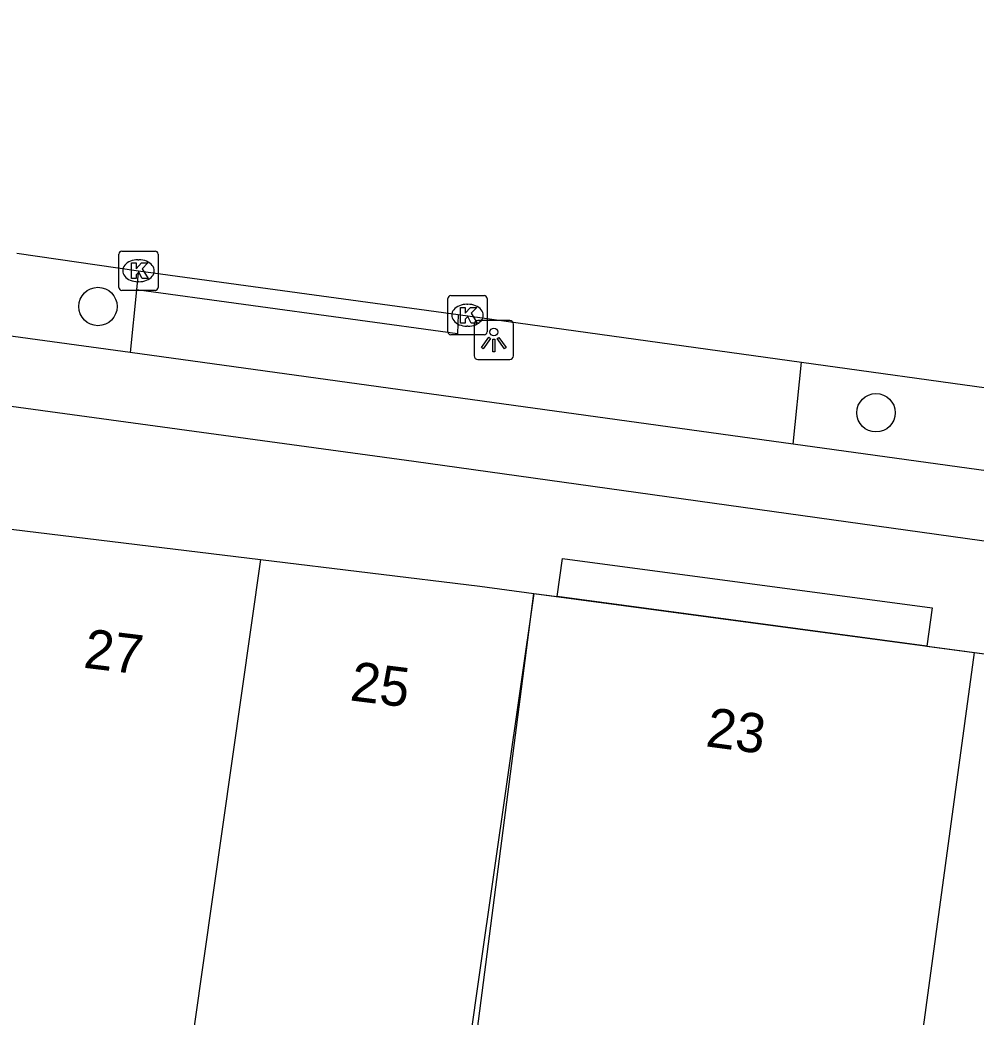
# Model space of a CAD drawing. Extents: x 160664 to 161506, y 382245 to 383288.
# Drawn here: x 160988.28 to 161012.63, y 383228.38 to 383253.78 of the extents above; entities that cross this region are included whole.
import ezdxf

# ---------------------------------------------------------------- set-up
doc = ezdxf.new("R2010")
doc.units = 0
for name, color, linetype in [('IMGEO_Berm_open', 7, 'Continuous'), ('IMGEO_Boom', 7, 'Continuous'), ('IMGEO_Fietspad_gesloten', 7, 'Continuous'), ('IMGEO_Kolk', 7, 'Continuous'), ('IMGEO_Lichtpunt', 7, 'Continuous'), ('IMGEO_Pand', 7, 'Continuous'), ('IMGEO_Pand_nummerreeks', 7, 'Continuous'), ('IMGEO_Pand_vergunning_verleend', 7, 'Continuous'), ('IMGEO_Rijbaan_lokaal_gesloten', 7, 'Continuous'), ('IMGEO_Voetpad_open', 7, 'Continuous')]:
    doc.layers.add(name, color=color, linetype=linetype)

msp = doc.modelspace()

# ---------------------------------------------------------------- linework, layer by layer
at = {"layer": 'IMGEO_Berm_open'}
for points in [[(160991.255, 383246.905), (160991.087, 383245.306)], [(161007.978, 383242.975), (161008.184, 383245.068)]]:
    msp.add_lwpolyline(points, dxfattribs=at)
at = {"layer": 'IMGEO_Boom'}
for centre in [(160990.27, 383246.482), (161010.085, 383243.774)]:
    msp.add_circle(centre, 0.489, dxfattribs=at)
at = {"layer": 'IMGEO_Fietspad_gesloten'}
for points in [[(161054.596, 383234.67), (160998.315, 383242.532), (160977.609, 383245.36), (160972.356, 383246.078), (160915.937, 383253.784)], [(160991.087, 383245.306), (160987.927, 383245.742)], [(161007.978, 383242.975), (160991.087, 383245.306)], [(161012.954, 383242.288), (161007.978, 383242.975)]]:
    msp.add_lwpolyline(points, dxfattribs=at)
at = {"layer": 'IMGEO_Kolk'}
for p, q in [((160990.801, 383246.967), (160990.801, 383247.819)), ((160990.876, 383247.893), (160991.728, 383247.893)), ((160991.802, 383247.819), (160991.802, 383246.967)), ((160991.289, 383247.673), (160991.314, 383247.673)), ((160991.312, 383247.113), (160991.287, 383247.113)), ((160991.728, 383246.893), (160990.876, 383246.893)), ((160999.18, 383245.834), (160999.18, 383246.686)), ((160999.255, 383246.76), (161000.107, 383246.76)), ((161000.181, 383246.686), (161000.181, 383245.834)), ((160999.668, 383246.54), (160999.693, 383246.54)), ((160999.691, 383245.98), (160999.666, 383245.98)), ((161000.107, 383245.76), (160999.255, 383245.76))]:
    msp.add_line(p, q, dxfattribs=at)
for points in [[(160990.801, 383246.967), (160990.801, 383247.819)], [(160990.876, 383247.893), (160991.728, 383247.893)], [(160991.802, 383247.819), (160991.802, 383246.967)], [(160991.122, 383247.593), (160991.245, 383247.593), (160991.245, 383247.442), (160991.375, 383247.593), (160991.539, 383247.593), (160991.393, 383247.442), (160991.546, 383247.193), (160991.394, 383247.193), (160991.309, 383247.357), (160991.245, 383247.29), (160991.245, 383247.193), (160991.122, 383247.193), (160991.122, 383247.593)], [(160991.728, 383246.893), (160990.876, 383246.893)], [(160999.18, 383245.834), (160999.18, 383246.686)], [(160999.255, 383246.76), (161000.107, 383246.76)], [(161000.181, 383246.686), (161000.181, 383245.834)], [(160999.501, 383246.46), (160999.624, 383246.46), (160999.624, 383246.309), (160999.754, 383246.46), (160999.918, 383246.46), (160999.772, 383246.309), (160999.925, 383246.06), (160999.773, 383246.06), (160999.688, 383246.224), (160999.624, 383246.157), (160999.624, 383246.06), (160999.501, 383246.06), (160999.501, 383246.46)], [(161000.107, 383245.76), (160999.255, 383245.76)]]:
    msp.add_lwpolyline(points, dxfattribs=at)
for centre, start, end in [((160990.878, 383247.817), 91.552, 178.448), ((160990.878, 383247.817), 91.552, 178.448), ((160991.726, 383247.817), 1.552, 88.448), ((160991.726, 383247.817), 1.552, 88.448), ((160990.878, 383246.969), 181.552, 268.448), ((160990.878, 383246.969), 181.552, 268.448), ((160991.726, 383246.969), 271.552, 358.448), ((160991.726, 383246.969), 271.552, 358.448), ((160999.257, 383246.684), 91.552, 178.448), ((160999.257, 383246.684), 91.552, 178.448), ((161000.105, 383246.684), 1.552, 88.448), ((161000.105, 383246.684), 1.552, 88.448), ((160999.257, 383245.836), 181.552, 268.448), ((160999.257, 383245.836), 181.552, 268.448), ((161000.105, 383245.836), 271.552, 358.448), ((161000.105, 383245.836), 271.552, 358.448)]:
    msp.add_arc(centre, 0.0765, start, end, dxfattribs=at)
for centre, major_axis, ratio, start_param, end_param in [((160991.288, 383247.393), (-0.387, 0.002), 0.722429, 4.712389, 7.853982), ((160991.313, 383247.393), (-0.39, 0.002), 0.717154, 1.570796, 4.712389), ((160999.667, 383246.26), (-0.387, 0.002), 0.722429, 4.712389, 7.853982), ((160999.692, 383246.26), (-0.39, 0.002), 0.717154, 1.570796, 4.712389)]:
    msp.add_ellipse(centre, major_axis=major_axis, ratio=ratio, start_param=start_param, end_param=end_param, dxfattribs=at)
at = {"layer": 'IMGEO_Lichtpunt'}
for p, q in [((160999.854, 383246.033), (160999.854, 383245.226)), ((160999.854, 383246.033), (160999.854, 383245.226)), ((161000.756, 383246.128), (160999.948, 383246.128)), ((161000.756, 383246.128), (160999.948, 383246.128)), ((161000.85, 383245.226), (161000.85, 383246.033)), ((161000.85, 383245.226), (161000.85, 383246.033)), ((160999.948, 383245.132), (161000.756, 383245.132)), ((160999.948, 383245.132), (161000.756, 383245.132))]:
    msp.add_line(p, q, dxfattribs=at)
for points in [[(161000.228, 383245.697), (161000.267, 383245.669), (161000.079, 383245.407), (161000.041, 383245.434), (161000.228, 383245.697)], [(161000.33, 383245.649), (161000.377, 383245.649), (161000.377, 383245.327), (161000.33, 383245.327), (161000.33, 383245.649)], [(161000.44, 383245.669), (161000.478, 383245.696), (161000.665, 383245.434), (161000.626, 383245.406), (161000.44, 383245.669)]]:
    msp.add_lwpolyline(points, dxfattribs=at)
msp.add_circle((161000.353, 383245.831), 0.0994, dxfattribs=at)
for centre, start, end in [((160999.948, 383246.033), 90, 180), ((160999.948, 383246.033), 90, 180), ((161000.756, 383246.033), 0, 90), ((161000.756, 383246.033), 0, 90), ((160999.948, 383245.226), 180, 270), ((160999.948, 383245.226), 180, 270), ((161000.756, 383245.226), 270, 0), ((161000.756, 383245.226), 270, 360)]:
    msp.add_arc(centre, 0.0946, start, end, dxfattribs=at)
at = {"layer": 'IMGEO_Pand'}
for points in [[(160987.706, 383241.028), (160987.806, 383241.015), (160987.783, 383240.842), (160994.411, 383240.035)], [(160994.411, 383240.035), (160991.989, 383223.002), (160991.285, 383223.122), (160991.144, 383222.191), (160992.489, 383221.987), (160992.361, 383220.968), (160991.733, 383221.027), (160988.738, 383193.679), (160988.36, 383190.705)], [(160994.411, 383240.035), (161000, 383239.354), (161001.369, 383239.171)], [(161001.369, 383239.171), (161000, 383229.568), (160999.166, 383223.719), (160999.315, 383223.699), (160998.968, 383221.116)], [(161001.369, 383239.171), (161001.967, 383239.091)], [(161011.383, 383237.831), (161001.967, 383239.091)], [(161011.383, 383237.831), (161012.588, 383237.67)], [(161012.588, 383237.67), (161011.106, 383226.811), (161010.119, 383219.942)], [(161012.588, 383237.67), (161019.54, 383236.74)]]:
    msp.add_lwpolyline(points, dxfattribs=at)
at = {"layer": 'IMGEO_Pand_vergunning_verleend'}
msp.add_lwpolyline([(160997.115, 383206.28), (161001.369, 383239.171), (161019.133, 383236.794), (161017.087, 383221.549), (161006.072, 383223.027), (161003.485, 383203.75), (160997.115, 383206.28)], dxfattribs=at)
at = {"layer": 'IMGEO_Rijbaan_lokaal_gesloten'}
for points in [[(160988.207, 383247.841), (160991.302, 383247.393)], [(160991.302, 383247.393), (160999.446, 383246.282)], [(160999.446, 383246.282), (161008.184, 383245.068)], [(161008.184, 383245.068), (161013.209, 383244.37)]]:
    msp.add_lwpolyline(points, dxfattribs=at)
at = {"layer": 'IMGEO_Voetpad_open'}
for points in [[(160991.302, 383247.393), (160991.289, 383247.261), (160991.255, 383246.905)], [(160999.446, 383246.282), (160999.438, 383246.043), (160999.43, 383245.785), (160991.255, 383246.905)], [(161001.967, 383239.091), (161002.097, 383240.063), (161011.513, 383238.803), (161011.383, 383237.831)]]:
    msp.add_lwpolyline(points, dxfattribs=at)

# ---------------------------------------------------------------- texts
at = {"layer": 'IMGEO_Pand_nummerreeks'}
for s, rotation, p in [('27', 353.0558, (160989.879, 383237.282)), ('25', 352.924, (160996.665, 383236.449)), ('23', 352.3781, (161005.724, 383235.279))]:
    msp.add_text(s, height=1, rotation=rotation, dxfattribs=at).set_placement(p)

doc.saveas('drawing.dxf')
